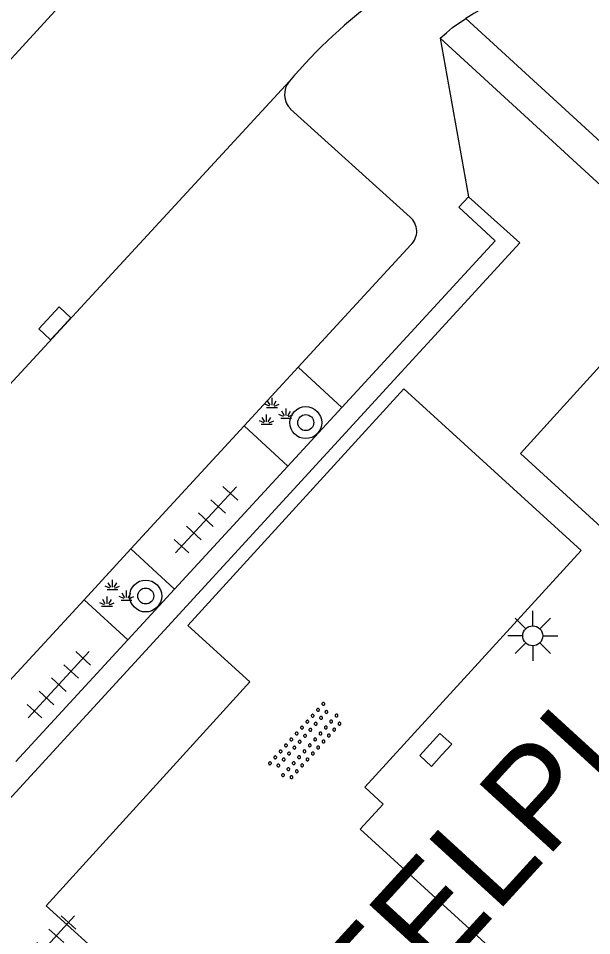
# Model space of a CAD drawing. Extents: x 128000 to 131008, y 398996 to 402500.
# Drawn here: x 129178.47 to 129192.81, y 399461.01 to 399483.95 of the extents above; entities that cross this region are included whole.
import ezdxf

# ---------------------------------------------------------------- set-up
doc = ezdxf.new("R2010")
doc.units = 0
for name, color, linetype in [('gg-knt-verharding', 7, 'Continuous'), ('gg-knt-verharding nz', 7, 'Continuous'), ('gt-anno-overige text', 7, 'Continuous'), ('gt-grn-groengrens', 7, 'Continuous'), ('gt-grn-weggrens', 7, 'Continuous'), ('gt-symb-boom', 7, 'Continuous'), ('gt-symb-groenvak', 7, 'Continuous'), ('gt-symb-kolk', 7, 'Continuous'), ('gt-symb-lichtmast', 7, 'Continuous'), ('gt-symb-overige verharding', 7, 'Continuous'), ('gt-symb-tegel verharding', 7, 'Continuous')]:
    doc.layers.add(name, color=color, linetype=linetype)

# ---------------------------------------------------------------- blocks, each defined once
blk = doc.blocks.new('gt0-LMAST')
at = {"layer": 'gt-symb-lichtmast'}
for p, q in [((-0.005, 0.246), (-0.005, 0.621)), ((-0.182, 0.173), (-0.447, 0.438)), ((0.172, 0.173), (0.437, 0.438)), ((-0.255, -0.004), (-0.63, -0.004)), ((-0.182, -0.181), (-0.447, -0.446)), ((0.437, -0.446), (0.172, -0.181)), ((0.245, -0.004), (0.62, -0.004)), ((-0.005, -0.254), (-0.005, -0.629))]:
    blk.add_line(p, q, dxfattribs=at)
blk.add_circle((-0.005, -0.004), 0.25, dxfattribs=at)
blk = doc.blocks.new('gt0-KOLK')
at = {"layer": 'gt-symb-kolk'}
blk.add_lwpolyline([(0, 0), (0.375, 0), (0.375, 0.4), (-0.375, 0.4), (-0.375, 0), (0, 0)], dxfattribs=at)
blk = doc.blocks.new('gt0-TEG1')
at = {"layer": 'gt-symb-tegel verharding'}
for p, q in [((-0.9, -0.25), (-0.9, 0.25)), ((-0.45, -0.25), (-0.45, 0.25)), ((0, -0.25), (0, 0.25)), ((0.45, -0.25), (0.45, 0.25)), ((0.9, -0.25), (0.9, 0.25)), ((-1.125, 0), (1.125, 0))]:
    blk.add_line(p, q, dxfattribs=at)
blk = doc.blocks.new('gt0-GRVAK')
at = {"layer": 'gt-symb-groenvak'}
for p, q in [((-0.11, 0.189), (-0.228, 0.24)), ((-0.091, 0.211), (-0.156, 0.322)), ((-0.047, 0.214), (-0.047, 0.393)), ((-0.004, 0.211), (0.061, 0.322)), ((0.015, 0.189), (0.133, 0.24)), ((-0.182, 0.153), (0.088, 0.153)), ((0.262, -0.052), (0.197, 0.059)), ((0.305, -0.049), (0.305, 0.13)), ((0.349, -0.052), (0.414, 0.059)), ((-0.245, -0.228), (-0.363, -0.177)), ((-0.226, -0.206), (-0.291, -0.095)), ((-0.183, -0.203), (-0.183, -0.024)), ((-0.139, -0.206), (-0.074, -0.095)), ((-0.12, -0.228), (-0.002, -0.177)), ((0.243, -0.074), (0.125, -0.023)), ((0.17, -0.11), (0.441, -0.11)), ((0.368, -0.074), (0.486, -0.023)), ((-0.318, -0.264), (-0.047, -0.264))]:
    blk.add_line(p, q, dxfattribs=at)
blk = doc.blocks.new('gt0-BOOM')
at = {"layer": 'gt-symb-boom'}
for radius in [0.4, 0.2]:
    blk.add_circle((0, 0), radius, dxfattribs=at)
blk = doc.blocks.new('gt0-OVH')
at = {"layer": 'gt-symb-overige verharding'}
for points in [[(-0.972, 0.298), (-0.967, 0.308), (-0.965, 0.319), (-0.966, 0.33), (-0.971, 0.34), (-0.978, 0.348), (-0.988, 0.353), (-0.999, 0.355), (-1.01, 0.354), (-1.02, 0.349), (-1.028, 0.342), (-1.033, 0.332), (-1.035, 0.321), (-1.034, 0.31), (-1.029, 0.3), (-1.022, 0.292), (-1.012, 0.287), (-1.001, 0.285), (-0.99, 0.286), (-0.98, 0.291)], [(-0.772, 0.298), (-0.767, 0.308), (-0.765, 0.319), (-0.766, 0.33), (-0.771, 0.34), (-0.778, 0.348), (-0.788, 0.353), (-0.799, 0.355), (-0.81, 0.354), (-0.82, 0.349), (-0.828, 0.342), (-0.833, 0.332), (-0.835, 0.321), (-0.834, 0.31), (-0.829, 0.3), (-0.822, 0.292), (-0.812, 0.287), (-0.801, 0.285), (-0.79, 0.286), (-0.78, 0.291)], [(-0.572, 0.298), (-0.567, 0.308), (-0.565, 0.319), (-0.566, 0.33), (-0.571, 0.34), (-0.578, 0.348), (-0.588, 0.353), (-0.599, 0.355), (-0.61, 0.354), (-0.62, 0.349), (-0.628, 0.342), (-0.633, 0.332), (-0.635, 0.321), (-0.634, 0.31), (-0.629, 0.3), (-0.622, 0.292), (-0.612, 0.287), (-0.601, 0.285), (-0.59, 0.286), (-0.58, 0.291)], [(-0.372, 0.298), (-0.367, 0.308), (-0.365, 0.319), (-0.366, 0.33), (-0.371, 0.34), (-0.378, 0.348), (-0.388, 0.353), (-0.399, 0.355), (-0.41, 0.354), (-0.42, 0.349), (-0.428, 0.342), (-0.433, 0.332), (-0.435, 0.321), (-0.434, 0.31), (-0.429, 0.3), (-0.422, 0.292), (-0.412, 0.287), (-0.401, 0.285), (-0.39, 0.286), (-0.38, 0.291)], [(-0.172, 0.298), (-0.167, 0.308), (-0.165, 0.319), (-0.166, 0.33), (-0.171, 0.34), (-0.178, 0.348), (-0.188, 0.353), (-0.199, 0.355), (-0.21, 0.354), (-0.22, 0.349), (-0.228, 0.342), (-0.233, 0.332), (-0.235, 0.321), (-0.234, 0.31), (-0.229, 0.3), (-0.222, 0.292), (-0.212, 0.287), (-0.201, 0.285), (-0.19, 0.286), (-0.18, 0.291)], [(0.028, 0.298), (0.033, 0.308), (0.035, 0.319), (0.034, 0.33), (0.029, 0.34), (0.022, 0.348), (0.012, 0.353), (0.001, 0.355), (-0.01, 0.354), (-0.02, 0.349), (-0.028, 0.342), (-0.033, 0.332), (-0.035, 0.321), (-0.034, 0.31), (-0.029, 0.3), (-0.022, 0.292), (-0.012, 0.287), (-0.001, 0.285), (0.01, 0.286), (0.02, 0.291)], [(0.228, 0.298), (0.233, 0.308), (0.235, 0.319), (0.234, 0.33), (0.229, 0.34), (0.222, 0.348), (0.212, 0.353), (0.201, 0.355), (0.19, 0.354), (0.18, 0.349), (0.172, 0.342), (0.167, 0.332), (0.165, 0.321), (0.166, 0.31), (0.171, 0.3), (0.178, 0.292), (0.188, 0.287), (0.199, 0.285), (0.21, 0.286), (0.22, 0.291)], [(0.428, 0.298), (0.433, 0.308), (0.435, 0.319), (0.434, 0.33), (0.429, 0.34), (0.422, 0.348), (0.412, 0.353), (0.401, 0.355), (0.39, 0.354), (0.38, 0.349), (0.372, 0.342), (0.367, 0.332), (0.365, 0.321), (0.366, 0.31), (0.371, 0.3), (0.378, 0.292), (0.388, 0.287), (0.399, 0.285), (0.41, 0.286), (0.42, 0.291)], [(0.628, 0.298), (0.633, 0.308), (0.635, 0.319), (0.634, 0.33), (0.629, 0.34), (0.622, 0.348), (0.612, 0.353), (0.601, 0.355), (0.59, 0.354), (0.58, 0.349), (0.572, 0.342), (0.567, 0.332), (0.565, 0.321), (0.566, 0.31), (0.571, 0.3), (0.578, 0.292), (0.588, 0.287), (0.599, 0.285), (0.61, 0.286), (0.62, 0.291)], [(0.828, 0.298), (0.833, 0.308), (0.835, 0.319), (0.834, 0.33), (0.829, 0.34), (0.822, 0.348), (0.812, 0.353), (0.801, 0.355), (0.79, 0.354), (0.78, 0.349), (0.772, 0.342), (0.767, 0.332), (0.765, 0.321), (0.766, 0.31), (0.771, 0.3), (0.778, 0.292), (0.788, 0.287), (0.799, 0.285), (0.81, 0.286), (0.82, 0.291)], [(1.028, 0.298), (1.033, 0.308), (1.035, 0.319), (1.034, 0.33), (1.029, 0.34), (1.022, 0.348), (1.012, 0.353), (1.001, 0.355), (0.99, 0.354), (0.98, 0.349), (0.972, 0.342), (0.967, 0.332), (0.965, 0.321), (0.966, 0.31), (0.971, 0.3), (0.978, 0.292), (0.988, 0.287), (0.999, 0.285), (1.01, 0.286), (1.02, 0.291)], [(-0.872, 0.106), (-0.867, 0.116), (-0.865, 0.126), (-0.866, 0.137), (-0.871, 0.147), (-0.878, 0.156), (-0.888, 0.161), (-0.899, 0.163), (-0.91, 0.162), (-0.92, 0.157), (-0.928, 0.15), (-0.933, 0.14), (-0.935, 0.129), (-0.934, 0.118), (-0.929, 0.108), (-0.922, 0.1), (-0.912, 0.095), (-0.901, 0.092), (-0.89, 0.094), (-0.88, 0.098)], [(-0.672, 0.106), (-0.667, 0.116), (-0.665, 0.126), (-0.666, 0.137), (-0.671, 0.147), (-0.678, 0.156), (-0.688, 0.161), (-0.699, 0.163), (-0.71, 0.162), (-0.72, 0.157), (-0.728, 0.15), (-0.733, 0.14), (-0.735, 0.129), (-0.734, 0.118), (-0.729, 0.108), (-0.722, 0.1), (-0.712, 0.095), (-0.701, 0.092), (-0.69, 0.094), (-0.68, 0.098)], [(-0.472, 0.106), (-0.467, 0.116), (-0.465, 0.126), (-0.466, 0.137), (-0.471, 0.147), (-0.478, 0.156), (-0.488, 0.161), (-0.499, 0.163), (-0.51, 0.162), (-0.52, 0.157), (-0.528, 0.15), (-0.533, 0.14), (-0.535, 0.129), (-0.534, 0.118), (-0.529, 0.108), (-0.522, 0.1), (-0.512, 0.095), (-0.501, 0.092), (-0.49, 0.094), (-0.48, 0.098)], [(-0.272, 0.106), (-0.267, 0.116), (-0.265, 0.126), (-0.266, 0.137), (-0.271, 0.147), (-0.278, 0.156), (-0.288, 0.161), (-0.299, 0.163), (-0.31, 0.162), (-0.32, 0.157), (-0.328, 0.15), (-0.333, 0.14), (-0.335, 0.129), (-0.334, 0.118), (-0.329, 0.108), (-0.322, 0.1), (-0.312, 0.095), (-0.301, 0.092), (-0.29, 0.094), (-0.28, 0.098)], [(-0.072, 0.106), (-0.067, 0.116), (-0.065, 0.126), (-0.066, 0.137), (-0.071, 0.147), (-0.078, 0.156), (-0.088, 0.161), (-0.099, 0.163), (-0.11, 0.162), (-0.12, 0.157), (-0.128, 0.15), (-0.133, 0.14), (-0.135, 0.129), (-0.134, 0.118), (-0.129, 0.108), (-0.122, 0.1), (-0.112, 0.095), (-0.101, 0.092), (-0.09, 0.094), (-0.08, 0.098)], [(0.128, 0.106), (0.133, 0.116), (0.135, 0.126), (0.134, 0.137), (0.129, 0.147), (0.122, 0.156), (0.112, 0.161), (0.101, 0.163), (0.09, 0.162), (0.08, 0.157), (0.072, 0.15), (0.067, 0.14), (0.065, 0.129), (0.066, 0.118), (0.071, 0.108), (0.078, 0.1), (0.088, 0.095), (0.099, 0.092), (0.11, 0.094), (0.12, 0.098)], [(0.328, 0.106), (0.333, 0.116), (0.335, 0.126), (0.334, 0.137), (0.329, 0.147), (0.322, 0.156), (0.312, 0.161), (0.301, 0.163), (0.29, 0.162), (0.28, 0.157), (0.272, 0.15), (0.267, 0.14), (0.265, 0.129), (0.266, 0.118), (0.271, 0.108), (0.278, 0.1), (0.288, 0.095), (0.299, 0.092), (0.31, 0.094), (0.32, 0.098)], [(0.528, 0.106), (0.533, 0.116), (0.535, 0.126), (0.534, 0.137), (0.529, 0.147), (0.522, 0.156), (0.512, 0.161), (0.501, 0.163), (0.49, 0.162), (0.48, 0.157), (0.472, 0.15), (0.467, 0.14), (0.465, 0.129), (0.466, 0.118), (0.471, 0.108), (0.478, 0.1), (0.488, 0.095), (0.499, 0.092), (0.51, 0.094), (0.52, 0.098)], [(0.728, 0.106), (0.733, 0.116), (0.735, 0.126), (0.734, 0.137), (0.729, 0.147), (0.722, 0.156), (0.712, 0.161), (0.701, 0.163), (0.69, 0.162), (0.68, 0.157), (0.672, 0.15), (0.667, 0.14), (0.665, 0.129), (0.666, 0.118), (0.671, 0.108), (0.678, 0.1), (0.688, 0.095), (0.699, 0.092), (0.71, 0.094), (0.72, 0.098)], [(0.928, 0.106), (0.933, 0.116), (0.935, 0.126), (0.934, 0.137), (0.929, 0.147), (0.922, 0.156), (0.912, 0.161), (0.901, 0.163), (0.89, 0.162), (0.88, 0.157), (0.872, 0.15), (0.867, 0.14), (0.865, 0.129), (0.866, 0.118), (0.871, 0.108), (0.878, 0.1), (0.888, 0.095), (0.899, 0.092), (0.91, 0.094), (0.92, 0.098)], [(-0.972, -0.142), (-0.967, -0.132), (-0.965, -0.121), (-0.966, -0.11), (-0.971, -0.1), (-0.978, -0.092), (-0.988, -0.087), (-0.999, -0.085), (-1.01, -0.086), (-1.02, -0.091), (-1.028, -0.098), (-1.033, -0.108), (-1.035, -0.119), (-1.034, -0.13), (-1.029, -0.14), (-1.022, -0.148), (-1.012, -0.153), (-1.001, -0.155), (-0.99, -0.154), (-0.98, -0.149)], [(-0.772, -0.142), (-0.767, -0.132), (-0.765, -0.121), (-0.766, -0.11), (-0.771, -0.1), (-0.778, -0.092), (-0.788, -0.087), (-0.799, -0.085), (-0.81, -0.086), (-0.82, -0.091), (-0.828, -0.098), (-0.833, -0.108), (-0.835, -0.119), (-0.834, -0.13), (-0.829, -0.14), (-0.822, -0.148), (-0.812, -0.153), (-0.801, -0.155), (-0.79, -0.154), (-0.78, -0.149)], [(-0.572, -0.142), (-0.567, -0.132), (-0.565, -0.121), (-0.566, -0.11), (-0.571, -0.1), (-0.578, -0.092), (-0.588, -0.087), (-0.599, -0.085), (-0.61, -0.086), (-0.62, -0.091), (-0.628, -0.098), (-0.633, -0.108), (-0.635, -0.119), (-0.634, -0.13), (-0.629, -0.14), (-0.622, -0.148), (-0.612, -0.153), (-0.601, -0.155), (-0.59, -0.154), (-0.58, -0.149)], [(-0.372, -0.142), (-0.367, -0.132), (-0.365, -0.121), (-0.366, -0.11), (-0.371, -0.1), (-0.378, -0.092), (-0.388, -0.087), (-0.399, -0.085), (-0.41, -0.086), (-0.42, -0.091), (-0.428, -0.098), (-0.433, -0.108), (-0.435, -0.119), (-0.434, -0.13), (-0.429, -0.14), (-0.422, -0.148), (-0.412, -0.153), (-0.401, -0.155), (-0.39, -0.154), (-0.38, -0.149)], [(-0.172, -0.142), (-0.167, -0.132), (-0.165, -0.121), (-0.166, -0.11), (-0.171, -0.1), (-0.178, -0.092), (-0.188, -0.087), (-0.199, -0.085), (-0.21, -0.086), (-0.22, -0.091), (-0.228, -0.098), (-0.233, -0.108), (-0.235, -0.119), (-0.234, -0.13), (-0.229, -0.14), (-0.222, -0.148), (-0.212, -0.153), (-0.201, -0.155), (-0.19, -0.154), (-0.18, -0.149)], [(0.028, -0.142), (0.033, -0.132), (0.035, -0.121), (0.034, -0.11), (0.029, -0.1), (0.022, -0.092), (0.012, -0.087), (0.001, -0.085), (-0.01, -0.086), (-0.02, -0.091), (-0.028, -0.098), (-0.033, -0.108), (-0.035, -0.119), (-0.034, -0.13), (-0.029, -0.14), (-0.022, -0.148), (-0.012, -0.153), (-0.001, -0.155), (0.01, -0.154), (0.02, -0.149)], [(0.228, -0.142), (0.233, -0.132), (0.235, -0.121), (0.234, -0.11), (0.229, -0.1), (0.222, -0.092), (0.212, -0.087), (0.201, -0.085), (0.19, -0.086), (0.18, -0.091), (0.172, -0.098), (0.167, -0.108), (0.165, -0.119), (0.166, -0.13), (0.171, -0.14), (0.178, -0.148), (0.188, -0.153), (0.199, -0.155), (0.21, -0.154), (0.22, -0.149)], [(0.428, -0.142), (0.433, -0.132), (0.435, -0.121), (0.434, -0.11), (0.429, -0.1), (0.422, -0.092), (0.412, -0.087), (0.401, -0.085), (0.39, -0.086), (0.38, -0.091), (0.372, -0.098), (0.367, -0.108), (0.365, -0.119), (0.366, -0.13), (0.371, -0.14), (0.378, -0.148), (0.388, -0.153), (0.399, -0.155), (0.41, -0.154), (0.42, -0.149)], [(0.628, -0.142), (0.633, -0.132), (0.635, -0.121), (0.634, -0.11), (0.629, -0.1), (0.622, -0.092), (0.612, -0.087), (0.601, -0.085), (0.59, -0.086), (0.58, -0.091), (0.572, -0.098), (0.567, -0.108), (0.565, -0.119), (0.566, -0.13), (0.571, -0.14), (0.578, -0.148), (0.588, -0.153), (0.599, -0.155), (0.61, -0.154), (0.62, -0.149)], [(0.828, -0.142), (0.833, -0.132), (0.835, -0.121), (0.834, -0.11), (0.829, -0.1), (0.822, -0.092), (0.812, -0.087), (0.801, -0.085), (0.79, -0.086), (0.78, -0.091), (0.772, -0.098), (0.767, -0.108), (0.765, -0.119), (0.766, -0.13), (0.771, -0.14), (0.778, -0.148), (0.788, -0.153), (0.799, -0.155), (0.81, -0.154), (0.82, -0.149)], [(1.028, -0.142), (1.033, -0.132), (1.035, -0.121), (1.034, -0.11), (1.029, -0.1), (1.022, -0.092), (1.012, -0.087), (1.001, -0.085), (0.99, -0.086), (0.98, -0.091), (0.972, -0.098), (0.967, -0.108), (0.965, -0.119), (0.966, -0.13), (0.971, -0.14), (0.978, -0.148), (0.988, -0.153), (0.999, -0.155), (1.01, -0.154), (1.02, -0.149)], [(-0.872, -0.334), (-0.867, -0.324), (-0.865, -0.314), (-0.866, -0.303), (-0.871, -0.293), (-0.878, -0.284), (-0.888, -0.279), (-0.899, -0.277), (-0.91, -0.278), (-0.92, -0.283), (-0.928, -0.29), (-0.933, -0.3), (-0.935, -0.311), (-0.934, -0.322), (-0.929, -0.332), (-0.922, -0.34), (-0.912, -0.345), (-0.901, -0.348), (-0.89, -0.346), (-0.88, -0.342)], [(-0.672, -0.334), (-0.667, -0.324), (-0.665, -0.314), (-0.666, -0.303), (-0.671, -0.293), (-0.678, -0.284), (-0.688, -0.279), (-0.699, -0.277), (-0.71, -0.278), (-0.72, -0.283), (-0.728, -0.29), (-0.733, -0.3), (-0.735, -0.311), (-0.734, -0.322), (-0.729, -0.332), (-0.722, -0.34), (-0.712, -0.345), (-0.701, -0.348), (-0.69, -0.346), (-0.68, -0.342)], [(-0.472, -0.334), (-0.467, -0.324), (-0.465, -0.314), (-0.466, -0.303), (-0.471, -0.293), (-0.478, -0.284), (-0.488, -0.279), (-0.499, -0.277), (-0.51, -0.278), (-0.52, -0.283), (-0.528, -0.29), (-0.533, -0.3), (-0.535, -0.311), (-0.534, -0.322), (-0.529, -0.332), (-0.522, -0.34), (-0.512, -0.345), (-0.501, -0.348), (-0.49, -0.346), (-0.48, -0.342)], [(-0.272, -0.334), (-0.267, -0.324), (-0.265, -0.314), (-0.266, -0.303), (-0.271, -0.293), (-0.278, -0.284), (-0.288, -0.279), (-0.299, -0.277), (-0.31, -0.278), (-0.32, -0.283), (-0.328, -0.29), (-0.333, -0.3), (-0.335, -0.311), (-0.334, -0.322), (-0.329, -0.332), (-0.322, -0.34), (-0.312, -0.345), (-0.301, -0.348), (-0.29, -0.346), (-0.28, -0.342)], [(-0.072, -0.334), (-0.067, -0.324), (-0.065, -0.314), (-0.066, -0.303), (-0.071, -0.293), (-0.078, -0.284), (-0.088, -0.279), (-0.099, -0.277), (-0.11, -0.278), (-0.12, -0.283), (-0.128, -0.29), (-0.133, -0.3), (-0.135, -0.311), (-0.134, -0.322), (-0.129, -0.332), (-0.122, -0.34), (-0.112, -0.345), (-0.101, -0.348), (-0.09, -0.346), (-0.08, -0.342)], [(0.128, -0.334), (0.133, -0.324), (0.135, -0.314), (0.134, -0.303), (0.129, -0.293), (0.122, -0.284), (0.112, -0.279), (0.101, -0.277), (0.09, -0.278), (0.08, -0.283), (0.072, -0.29), (0.067, -0.3), (0.065, -0.311), (0.066, -0.322), (0.071, -0.332), (0.078, -0.34), (0.088, -0.345), (0.099, -0.348), (0.11, -0.346), (0.12, -0.342)], [(0.328, -0.334), (0.333, -0.324), (0.335, -0.314), (0.334, -0.303), (0.329, -0.293), (0.322, -0.284), (0.312, -0.279), (0.301, -0.277), (0.29, -0.278), (0.28, -0.283), (0.272, -0.29), (0.267, -0.3), (0.265, -0.311), (0.266, -0.322), (0.271, -0.332), (0.278, -0.34), (0.288, -0.345), (0.299, -0.348), (0.31, -0.346), (0.32, -0.342)], [(0.528, -0.334), (0.533, -0.324), (0.535, -0.314), (0.534, -0.303), (0.529, -0.293), (0.522, -0.284), (0.512, -0.279), (0.501, -0.277), (0.49, -0.278), (0.48, -0.283), (0.472, -0.29), (0.467, -0.3), (0.465, -0.311), (0.466, -0.322), (0.471, -0.332), (0.478, -0.34), (0.488, -0.345), (0.499, -0.348), (0.51, -0.346), (0.52, -0.342)], [(0.728, -0.334), (0.733, -0.324), (0.735, -0.314), (0.734, -0.303), (0.729, -0.293), (0.722, -0.284), (0.712, -0.279), (0.701, -0.277), (0.69, -0.278), (0.68, -0.283), (0.672, -0.29), (0.667, -0.3), (0.665, -0.311), (0.666, -0.322), (0.671, -0.332), (0.678, -0.34), (0.688, -0.345), (0.699, -0.348), (0.71, -0.346), (0.72, -0.342)], [(0.928, -0.334), (0.933, -0.324), (0.935, -0.314), (0.934, -0.303), (0.929, -0.293), (0.922, -0.284), (0.912, -0.279), (0.901, -0.277), (0.89, -0.278), (0.88, -0.283), (0.872, -0.29), (0.867, -0.3), (0.865, -0.311), (0.866, -0.322), (0.871, -0.332), (0.878, -0.34), (0.888, -0.345), (0.899, -0.348), (0.91, -0.346), (0.92, -0.342)]]:
    blk.add_lwpolyline(points, close=True, dxfattribs=at)

msp = doc.modelspace()

# ---------------------------------------------------------------- linework, layer by layer
at = {"layer": 'gg-knt-verharding'}
for p, q in [((129189.02, 399483.46), (129189.178, 399483.59)), ((129204.511, 399469.231), (129189.02, 399483.46)), ((129188.272, 399478.98), (129185.283, 399481.68)), ((129185.471, 399475.226), (129188.291, 399478.288)), ((129184.116, 399473.756), (129185.471, 399475.226)), ((129185.471, 399475.226), (129186.564, 399474.219)), ((129181.284, 399470.682), (129184.116, 399473.756)), ((129184.116, 399473.756), (129185.209, 399472.749)), ((129182.377, 399469.675), (129185.209, 399472.749)), ((129180.113, 399469.41), (129181.284, 399470.682)), ((129181.284, 399470.682), (129182.377, 399469.675)), ((129177.311, 399466.369), (129180.113, 399469.41)), ((129180.113, 399469.41), (129181.205, 399468.404)), ((129178.403, 399465.363), (129181.205, 399468.404))]:
    msp.add_line(p, q, dxfattribs=at)
for points in [[(129173.709, 399477.946), (129173.83, 399478.08), (129190.127, 399495.86)], [(129189.178, 399483.59), (129189.336, 399483.72), (129189.667, 399483.952)], [(129175.623, 399461.567), (129191.02, 399478.34), (129189.73, 399479.49)], [(129189.73, 399479.49), (129189.487, 399479.226), (129190.403, 399478.384), (129186.564, 399474.219)], [(129191.03, 399473.07), (129193.6, 399475.89), (129199.24, 399470.69), (129196.69, 399467.91), (129191.03, 399473.07)], [(129187.391, 399455.866), (129191.096, 399459.963), (129187.024, 399463.67), (129187.601, 399464.294), (129187.142, 399464.725), (129192.549, 399470.639), (129188.113, 399474.689), (129182.707, 399468.768), (129184.26, 399467.355), (129179.169, 399461.751), (129182.519, 399458.715), (129183.304, 399459.576), (129187.391, 399455.866)]]:
    msp.add_lwpolyline(points, dxfattribs=at)
for centre, radius, start, end in [((129192.534, 399479.509), 5.288, 82.5293, 122.8353), ((129195.626, 399473.517), 13.646, 126.2766, 139.4907), ((129185.643, 399482.048), 0.514, 139.6026, 225.6248), ((129187.977, 399478.626), 0.461, 312.8834, 50.2621)]:
    msp.add_arc(centre, radius, start, end, dxfattribs=at)
at = {"layer": 'gg-knt-verharding nz'}
msp.add_line((129185.251, 399482.381), (129168.997, 399464.77), dxfattribs=at)
at = {"layer": 'gt-grn-groengrens'}
for p, q in [((129204.7, 399470.144), (129189.667, 399483.952)), ((129185.209, 399472.749), (129186.564, 399474.219)), ((129181.205, 399468.404), (129182.377, 399469.675))]:
    msp.add_line(p, q, dxfattribs=at)
at = {"layer": 'gt-grn-weggrens'}
msp.add_line((129189.02, 399483.46), (129189.73, 399479.49), dxfattribs=at)

# ---------------------------------------------------------------- block references
at = {"layer": 'gt-symb-boom'}
for p, rotation in [((129185.66, 399473.839), -42.20433768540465), ((129181.656, 399469.503), -42.20433768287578)]:
    msp.add_blockref('gt0-BOOM', p, dxfattribs=dict(at, rotation=rotation))
at = {"layer": 'gt-symb-groenvak'}
for p in [(129184.863, 399474.064), (129180.871, 399469.511)]:
    msp.add_blockref('gt0-GRVAK', p, dxfattribs=at)
at = {"layer": 'gt-symb-kolk'}
for p, rotation in [((129179.529, 399476.189), 47.39100385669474), ((129189.06, 399465.518), 47.55289814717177)]:
    msp.add_blockref('gt0-KOLK', p, dxfattribs=dict(at, rotation=rotation))
at = {"layer": 'gt-symb-lichtmast'}
msp.add_blockref('gt0-LMAST', (129191.345, 399468.511), dxfattribs=at)
at = {"layer": 'gt-symb-overige verharding', "rotation": 48.08093588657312}
msp.add_blockref('gt0-OVH', (129185.671, 399465.848), dxfattribs=at)
at = {"layer": 'gt-symb-tegel verharding'}
for p, rotation in [((129183.163, 399471.41), 47.31004221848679), ((129179.482, 399467.284), -132.68995777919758), ((129179.116, 399460.671), 47.5528981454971)]:
    msp.add_blockref('gt0-TEG1', p, dxfattribs=dict(at, rotation=rotation))

# ---------------------------------------------------------------- texts
at = {"layer": 'gt-anno-overige text'}
msp.add_text('SPEELPLAATS', height=2.5, rotation=47.5529, dxfattribs=at).set_placement((129184.397, 399454.953))

doc.saveas('drawing.dxf')
